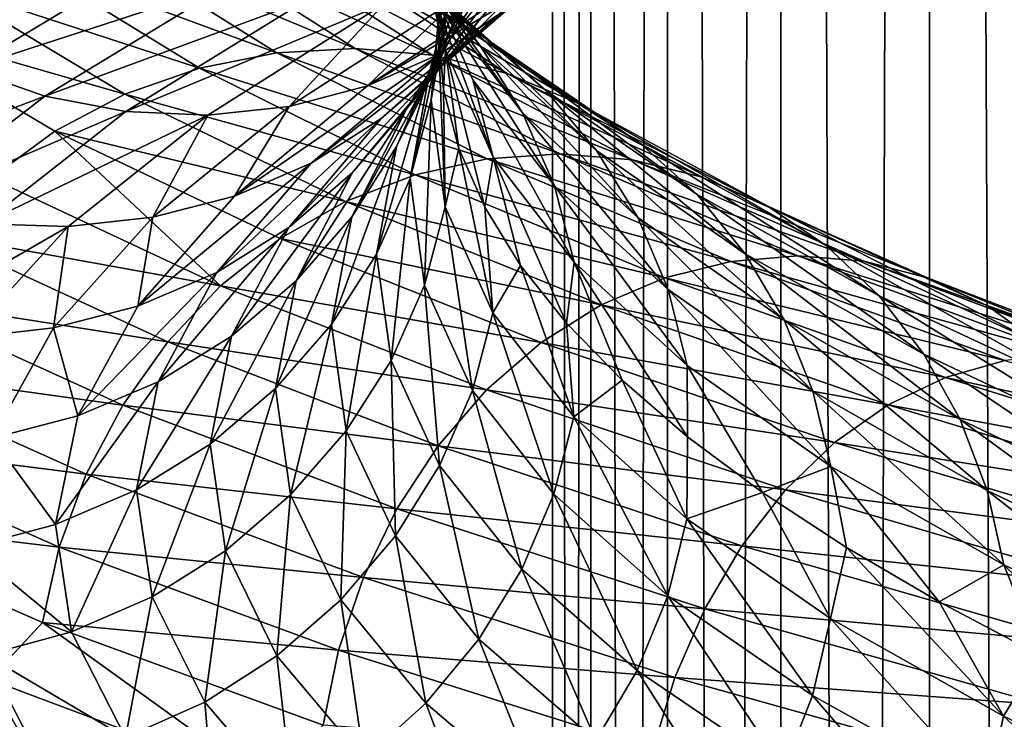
# Model space of a CAD drawing. Header units: metres. Extents: x -44 to 117, y -432 to 89.
# Tile 650 of 656: x -15.41 to -10.92, y -182.33 to -179.14. Entities that reach past the tile are written whole.
import ezdxf

# ---------------------------------------------------------------- set-up
doc = ezdxf.new("R2010")
doc.units = ezdxf.units.M
doc.layers.add('solid_125568', color=7, linetype='CONTINUOUS')

msp = doc.modelspace()

# ---------------------------------------------------------------- linework, layer by layer
at = {"layer": 'solid_125568'}
for points in [[(-10.427602, -313.261108, 237.176392), (-10.427602, -118.466125, 202.828781), (-11.25833, -118.685455, 201.5849)], [(-11.25833, -313.480438, 235.93251), (-11.25833, -118.685455, 201.5849), (-11.93681, -118.920044, 200.254456)], [(-11.25833, -313.480438, 235.93251), (-10.427602, -313.261108, 237.176392), (-11.25833, -118.685455, 201.5849)], [(-11.93681, -313.715027, 234.602066), (-11.93681, -118.920044, 200.254456), (-12.453864, -119.166733, 198.855453)], [(-11.93681, -313.715027, 234.602066), (-11.25833, -313.480438, 235.93251), (-11.93681, -118.920044, 200.254456)], [(-12.453864, -313.9617, 233.203064), (-12.453864, -119.166733, 198.855453), (-12.802501, -119.422173, 197.406784)], [(-12.453864, -313.9617, 233.203064), (-11.93681, -313.715027, 234.602066), (-12.453864, -119.166733, 198.855453)], [(-12.802501, -314.217133, 231.754395), (-12.802501, -119.422173, 197.406784), (-12.978006, -119.682907, 195.928055)], [(-12.802501, -314.217133, 231.754395), (-12.453864, -313.9617, 233.203064), (-12.802501, -119.422173, 197.406784)], [(-12.978006, -314.477875, 230.275665), (-12.978006, -119.682907, 195.928055), (-12.978006, -119.945427, 194.439255)], [(-12.978006, -314.477875, 230.275665), (-12.802501, -314.217133, 231.754395), (-12.978006, -119.682907, 195.928055)], [(-12.978006, -314.740387, 228.786865), (-12.978006, -119.945427, 194.439255), (-12.802501, -120.206169, 192.960526)], [(-12.978006, -314.740387, 228.786865), (-12.978006, -314.477875, 230.275665), (-12.978006, -119.945427, 194.439255)], [(-12.802501, -315.001129, 227.308136), (-12.978006, -314.740387, 228.786865), (-12.802501, -120.206169, 192.960526)], [(-12.802501, -315.001129, 227.308136), (-12.802501, -120.206169, 192.960526), (-12.453864, -120.461609, 191.511856)], [(-12.453864, -315.256592, 225.859467), (-12.802501, -315.001129, 227.308136), (-12.453864, -120.461609, 191.511856)], [(-12.453864, -315.256592, 225.859467), (-12.453864, -120.461609, 191.511856), (-11.93681, -120.70829, 190.112839)], [(-11.93681, -315.503265, 224.460449), (-12.453864, -315.256592, 225.859467), (-11.93681, -120.70829, 190.112839)], [(-11.93681, -315.503265, 224.460449), (-11.93681, -120.70829, 190.112839), (-11.25833, -120.942879, 188.782394)], [(-11.25833, -315.737854, 223.130005), (-11.93681, -315.503265, 224.460449), (-11.25833, -120.942879, 188.782394)], [(-11.25833, -315.737854, 223.130005), (-11.25833, -120.942879, 188.782394), (-10.427602, -121.162209, 187.538528)], [(-10.427602, -315.957184, 221.886139), (-11.25833, -315.737854, 223.130005), (-10.427602, -121.162209, 187.538528)], [(-13.441271, -179.218384, 950.262329), (-13.291871, -178.872345, 950.196472), (-12.896665, -178.375046, 951.55481)], [(-13.041643, -178.721893, 951.637207), (-13.441271, -179.218384, 950.262329), (-12.896665, -178.375046, 951.55481)], [(-13.466043, -179.273941, 945.88739), (-13.559819, -178.918213, 945.844177), (-13.625144, -178.420517, 947.255127)], [(-13.530924, -178.77977, 947.289246), (-13.466043, -179.273941, 945.88739), (-13.625144, -178.420517, 947.255127)], [(-13.309553, -179.250687, 942.910522), (-13.551001, -178.972443, 942.805908), (-13.939037, -178.476974, 944.23291)], [(-13.690651, -178.759628, 944.312256), (-13.309553, -179.250687, 942.910522), (-13.939037, -178.476974, 944.23291)], [(-13.279862, -179.22226, 941.283508), (-13.586553, -179.032089, 941.128113), (-14.153314, -178.537735, 942.568481)], [(-13.833769, -178.732391, 942.69104), (-13.279862, -179.22226, 941.283508), (-14.153314, -178.537735, 942.568481)], [(-13.536684, -179.367859, 948.803162), (-13.442126, -179.007156, 948.758728), (-13.199034, -178.510071, 950.141174)], [(-13.291871, -178.872345, 950.196472), (-13.536684, -179.367859, 948.803162), (-13.199034, -178.510071, 950.141174)], [(-13.340481, -179.409363, 944.447144), (-13.489546, -179.072891, 944.384216), (-13.711327, -178.57782, 945.796387)], [(-13.559819, -178.918213, 945.844177), (-13.340481, -179.409363, 944.447144), (-13.711327, -178.57782, 945.796387)], [(-13.487116, -179.289032, 953.525146), (-13.182014, -179.087021, 953.363586), (-12.453147, -178.590012, 954.692627)], [(-12.741388, -178.790176, 954.88623), (-13.487116, -179.289032, 953.525146), (-12.453147, -178.590012, 954.692627)], [(-13.477813, -179.334595, 951.843506), (-13.236904, -179.04425, 951.734131), (-12.681075, -178.547668, 953.078552)], [(-12.911897, -178.837433, 953.213745), (-13.477813, -179.334595, 951.843506), (-12.681075, -178.547668, 953.078552)], [(-16.288519, -178.951141, 954.802246), (-15.983863, -179.181549, 954.681763), (-15.100107, -178.656784, 956.300903)], [(-15.100107, -178.656784, 956.300903), (-15.983863, -179.181549, 954.681763), (-14.78413, -178.839661, 956.127014)], [(-13.642479, -179.540588, 950.337341), (-13.441271, -179.218384, 950.262329), (-13.041643, -178.721893, 951.637207)], [(-13.236904, -179.04425, 951.734131), (-13.642479, -179.540588, 950.337341), (-13.041643, -178.721893, 951.637207)], [(-13.008469, -179.457962, 941.427185), (-13.279862, -179.22226, 941.283508), (-13.833769, -178.732391, 942.69104)], [(-13.551001, -178.972443, 942.805908), (-13.008469, -179.457962, 941.427185), (-13.833769, -178.732391, 942.69104)], [(-13.114047, -179.559814, 943.002808), (-13.309553, -179.250687, 942.910522), (-13.690651, -178.759628, 944.312256)], [(-13.489546, -179.072891, 944.384216), (-13.114047, -179.559814, 943.002808), (-13.690651, -178.759628, 944.312256)], [(-15.032662, -178.787781, 940.459473), (-14.235079, -179.285995, 938.937195), (-15.405286, -178.85463, 940.299011)], [(-14.655579, -178.771591, 940.626404), (-13.878, -179.266281, 939.143127), (-15.032662, -178.787781, 940.459473)], [(-13.878, -179.266281, 939.143127), (-14.235079, -179.285995, 938.937195), (-15.032662, -178.787781, 940.459473)], [(-13.525048, -179.297424, 939.351074), (-13.878, -179.266281, 939.143127), (-14.655579, -178.771591, 940.626404)], [(-14.282884, -178.80661, 940.795837), (-13.525048, -179.297424, 939.351074), (-14.655579, -178.771591, 940.626404)], [(-13.184772, -179.380035, 939.556519), (-13.525048, -179.297424, 939.351074), (-14.282884, -178.80661, 940.795837)], [(-13.92356, -178.89328, 940.964294), (-13.184772, -179.380035, 939.556519), (-14.282884, -178.80661, 940.795837)], [(-13.822215, -179.437378, 953.695374), (-13.487116, -179.289032, 953.525146), (-12.741388, -178.790176, 954.88623)], [(-13.058002, -178.936127, 955.091492), (-13.822215, -179.437378, 953.695374), (-12.741388, -178.790176, 954.88623)], [(-13.475589, -179.453552, 946.42395), (-13.466043, -179.273941, 945.88739), (-13.530924, -178.77977, 947.289246)], [(-13.499996, -179.182632, 947.195129), (-13.475589, -179.453552, 946.42395), (-13.530924, -178.77977, 947.289246)], [(-13.477647, -178.910385, 947.965393), (-13.499996, -179.182632, 947.195129), (-13.530924, -178.77977, 947.289246)], [(-15.983863, -179.181549, 954.681763), (-15.649368, -179.35968, 954.542053), (-14.78413, -178.839661, 956.127014)], [(-15.405286, -178.85463, 940.299011), (-14.587897, -179.355911, 938.737915), (-15.764785, -178.971466, 940.14917)], [(-14.78413, -178.839661, 956.127014), (-15.649368, -179.35968, 954.542053), (-14.447619, -178.968475, 955.934998)], [(-14.235079, -179.285995, 938.937195), (-14.587897, -179.355911, 938.737915), (-15.405286, -178.85463, 940.299011)], [(-13.75976, -179.585373, 951.963379), (-13.477813, -179.334595, 951.843506), (-12.911897, -178.837433, 953.213745)], [(-13.182014, -179.087021, 953.363586), (-13.75976, -179.585373, 951.963379), (-12.911897, -178.837433, 953.213745)], [(-12.865673, -179.514679, 939.754883), (-13.184772, -179.380035, 939.556519), (-13.92356, -178.89328, 940.964294)], [(-13.586553, -179.032089, 941.128113), (-12.865673, -179.514679, 939.754883), (-13.92356, -178.89328, 940.964294)], [(-13.688813, -179.712997, 948.852112), (-13.536684, -179.367859, 948.803162), (-13.291871, -178.872345, 950.196472)], [(-13.441271, -179.218384, 950.262329), (-13.688813, -179.712997, 948.852112), (-13.291871, -178.872345, 950.196472)], [(-13.395405, -179.026825, 955.303711), (-13.822215, -179.437378, 953.695374), (-13.058002, -178.936127, 955.091492)], [(-13.248217, -179.761642, 944.49939), (-13.340481, -179.409363, 944.447144), (-13.559819, -178.918213, 945.844177)], [(-13.466043, -179.273941, 945.88739), (-13.248217, -179.761642, 944.49939), (-13.559819, -178.918213, 945.844177)], [(-13.531973, -179.500809, 947.357544), (-13.499996, -179.182632, 947.195129), (-13.477647, -178.910385, 947.965393)], [(-13.442126, -179.007156, 948.758728), (-13.531973, -179.500809, 947.357544), (-13.477647, -178.910385, 947.965393)], [(-15.764785, -178.971466, 940.14917), (-14.928301, -179.47522, 938.550598), (-16.10251, -179.137604, 940.014221)], [(-14.587897, -179.355911, 938.737915), (-14.928301, -179.47522, 938.550598), (-15.764785, -178.971466, 940.14917)], [(-15.649368, -179.35968, 954.542053), (-15.293083, -179.483994, 954.386536), (-14.447619, -178.968475, 955.934998)], [(-14.447619, -178.968475, 955.934998), (-15.293083, -179.483994, 954.386536), (-14.098603, -179.042816, 955.730225)], [(-12.776712, -179.73204, 941.556335), (-13.008469, -179.457962, 941.427185), (-13.551001, -178.972443, 942.805908)], [(-13.309553, -179.250687, 942.910522), (-12.776712, -179.73204, 941.556335), (-13.551001, -178.972443, 942.805908)], [(-13.395405, -179.026825, 955.303711), (-14.179282, -179.530991, 953.870361), (-13.822215, -179.437378, 953.695374)], [(-13.745105, -179.062347, 955.518127), (-14.179282, -179.530991, 953.870361), (-13.395405, -179.026825, 955.303711)], [(-13.627173, -179.859879, 947.390991), (-13.531973, -179.500809, 947.357544), (-13.442126, -179.007156, 948.758728)], [(-13.536684, -179.367859, 948.803162), (-13.627173, -179.859879, 947.390991), (-13.442126, -179.007156, 948.758728)], [(-12.575316, -179.700714, 939.941528), (-12.865673, -179.514679, 939.754883), (-13.586553, -179.032089, 941.128113)], [(-13.279862, -179.22226, 941.283508), (-12.575316, -179.700714, 939.941528), (-13.586553, -179.032089, 941.128113)], [(-15.293083, -179.483994, 954.386536), (-14.923571, -179.554184, 954.219849), (-14.098603, -179.042816, 955.730225)], [(-14.098603, -179.042816, 955.730225), (-14.923571, -179.554184, 954.219849), (-13.745105, -179.062347, 955.518127)], [(-14.923571, -179.554184, 954.219849), (-14.549381, -179.569901, 954.046448), (-13.745105, -179.062347, 955.518127)], [(-13.745105, -179.062347, 955.518127), (-14.549381, -179.569901, 954.046448), (-14.179282, -179.530991, 953.870361)], [(-13.890739, -179.831421, 950.420044), (-13.642479, -179.540588, 950.337341), (-13.236904, -179.04425, 951.734131)], [(-13.477813, -179.334595, 951.843506), (-13.890739, -179.831421, 950.420044), (-13.236904, -179.04425, 951.734131)], [(-12.969123, -179.892502, 943.080566), (-13.114047, -179.559814, 943.002808), (-13.489546, -179.072891, 944.384216)], [(-13.340481, -179.409363, 944.447144), (-12.969123, -179.892502, 943.080566), (-13.489546, -179.072891, 944.384216)], [(-14.078226, -179.789185, 952.091248), (-13.75976, -179.585373, 951.963379), (-13.182014, -179.087021, 953.363586)], [(-13.487116, -179.289032, 953.525146), (-14.078226, -179.789185, 952.091248), (-13.182014, -179.087021, 953.363586)], [(-16.10251, -179.137604, 940.014221), (-15.248149, -179.643143, 938.380249), (-15.539713, -179.857925, 938.231201)], [(-14.928301, -179.47522, 938.550598), (-15.248149, -179.643143, 938.380249), (-16.10251, -179.137604, 940.014221)], [(-13.893693, -180.034973, 948.904785), (-13.688813, -179.712997, 948.852112), (-13.441271, -179.218384, 950.262329)], [(-13.642479, -179.540588, 950.337341), (-13.893693, -180.034973, 948.904785), (-13.441271, -179.218384, 950.262329)], [(-13.531973, -179.500809, 947.357544), (-13.467152, -179.989426, 945.953796), (-13.499996, -179.182632, 947.195129)], [(-13.467152, -179.989426, 945.953796), (-13.475589, -179.453552, 946.42395), (-13.499996, -179.182632, 947.195129)], [(-12.589034, -180.037247, 941.668213), (-12.776712, -179.73204, 941.556335), (-13.309553, -179.250687, 942.910522)], [(-13.114047, -179.559814, 943.002808), (-12.589034, -180.037247, 941.668213), (-13.309553, -179.250687, 942.910522)], [(-12.318376, -179.932373, 940.112732), (-12.575316, -179.700714, 939.941528), (-13.279862, -179.22226, 941.283508)], [(-13.008469, -179.457962, 941.427185), (-12.318376, -179.932373, 940.112732), (-13.279862, -179.22226, 941.283508)], [(-14.235079, -179.285995, 938.937195), (-13.275253, -179.769699, 937.507385), (-14.587897, -179.355911, 938.737915)], [(-14.427971, -179.939911, 952.22467), (-14.078226, -179.789185, 952.091248), (-13.487116, -179.289032, 953.525146)], [(-13.822215, -179.437378, 953.695374), (-14.427971, -179.939911, 952.22467), (-13.487116, -179.289032, 953.525146)], [(-13.878, -179.266281, 939.143127), (-12.942249, -179.746826, 937.750122), (-14.235079, -179.285995, 938.937195)], [(-12.942249, -179.746826, 937.750122), (-13.275253, -179.769699, 937.507385), (-14.235079, -179.285995, 938.937195)], [(-12.613062, -179.77449, 937.994202), (-12.942249, -179.746826, 937.750122), (-13.878, -179.266281, 939.143127)], [(-13.525048, -179.297424, 939.351074), (-12.613062, -179.77449, 937.994202), (-13.878, -179.266281, 939.143127)], [(-12.29571, -179.853424, 938.234375), (-12.613062, -179.77449, 937.994202), (-13.525048, -179.297424, 939.351074)], [(-13.184772, -179.380035, 939.556519), (-12.29571, -179.853424, 938.234375), (-13.525048, -179.297424, 939.351074)], [(-13.475589, -179.453552, 946.42395), (-13.404562, -179.723083, 945.654053), (-13.466043, -179.273941, 945.88739)], [(-13.28707, -179.990891, 944.888367), (-13.248217, -179.761642, 944.49939), (-13.466043, -179.273941, 945.88739)], [(-13.404562, -179.723083, 945.654053), (-13.28707, -179.990891, 944.888367), (-13.466043, -179.273941, 945.88739)], [(-14.181316, -180.083328, 950.508789), (-13.890739, -179.831421, 950.420044), (-13.477813, -179.334595, 951.843506)], [(-13.75976, -179.585373, 951.963379), (-14.181316, -180.083328, 950.508789), (-13.477813, -179.334595, 951.843506)], [(-15.649368, -179.35968, 954.542053), (-16.335201, -179.881134, 952.872742), (-15.293083, -179.483994, 954.386536)], [(-14.587897, -179.355911, 938.737915), (-13.604244, -179.842331, 937.271729), (-14.928301, -179.47522, 938.550598)], [(-13.275253, -179.769699, 937.507385), (-13.604244, -179.842331, 937.271729), (-14.587897, -179.355911, 938.737915)], [(-13.780298, -180.204041, 947.422913), (-13.627173, -179.859879, 947.390991), (-13.536684, -179.367859, 948.803162)], [(-13.688813, -179.712997, 948.852112), (-13.780298, -180.204041, 947.422913), (-13.536684, -179.367859, 948.803162)], [(-11.998158, -179.984299, 938.46521), (-12.29571, -179.853424, 938.234375), (-13.184772, -179.380035, 939.556519)], [(-12.865673, -179.514679, 939.754883), (-11.998158, -179.984299, 938.46521), (-13.184772, -179.380035, 939.556519)], [(-14.179282, -179.530991, 953.870361), (-14.427971, -179.939911, 952.22467), (-13.822215, -179.437378, 953.695374)], [(-12.879421, -180.24144, 943.141602), (-12.969123, -179.892502, 943.080566), (-13.340481, -179.409363, 944.447144)], [(-13.248217, -179.761642, 944.49939), (-12.879421, -180.24144, 943.141602), (-13.340481, -179.409363, 944.447144)], [(-16.335201, -179.881134, 952.872742), (-15.963229, -180.000885, 952.755676), (-15.293083, -179.483994, 954.386536)], [(-15.293083, -179.483994, 954.386536), (-15.963229, -180.000885, 952.755676), (-14.923571, -179.554184, 954.219849)], [(-14.928301, -179.47522, 938.550598), (-13.921672, -179.963837, 937.049072), (-15.248149, -179.643143, 938.380249)], [(-13.604244, -179.842331, 937.271729), (-13.921672, -179.963837, 937.049072), (-14.928301, -179.47522, 938.550598)], [(-13.467152, -179.989426, 945.953796), (-13.404562, -179.723083, 945.654053), (-13.475589, -179.453552, 946.42395)], [(-12.098938, -180.202576, 940.265198), (-12.318376, -179.932373, 940.112732), (-13.008469, -179.457962, 941.427185)], [(-12.776712, -179.73204, 941.556335), (-12.098938, -180.202576, 940.265198), (-13.008469, -179.457962, 941.427185)], [(-14.179282, -179.530991, 953.870361), (-14.80061, -180.036423, 952.360596), (-14.427971, -179.939911, 952.22467)], [(-14.549381, -179.569901, 954.046448), (-14.80061, -180.036423, 952.360596), (-14.179282, -179.530991, 953.870361)], [(-13.627173, -179.859879, 947.390991), (-13.561907, -180.346817, 945.976257), (-13.531973, -179.500809, 947.357544)], [(-13.561907, -180.346817, 945.976257), (-13.467152, -179.989426, 945.953796), (-13.531973, -179.500809, 947.357544)], [(-11.727444, -180.16658, 938.681213), (-11.998158, -179.984299, 938.46521), (-12.865673, -179.514679, 939.754883)], [(-12.575316, -179.700714, 939.941528), (-11.727444, -180.16658, 938.681213), (-12.865673, -179.514679, 939.754883)], [(-15.963229, -180.000885, 952.755676), (-15.577455, -180.066833, 952.629028), (-14.923571, -179.554184, 954.219849)], [(-14.923571, -179.554184, 954.219849), (-15.577455, -180.066833, 952.629028), (-14.549381, -179.569901, 954.046448)], [(-15.577455, -180.066833, 952.629028), (-15.186865, -180.078735, 952.496277), (-14.549381, -179.569901, 954.046448)], [(-14.549381, -179.569901, 954.046448), (-15.186865, -180.078735, 952.496277), (-14.80061, -180.036423, 952.360596)], [(-14.146498, -180.326202, 948.960083), (-13.893693, -180.034973, 948.904785), (-13.642479, -179.540588, 950.337341)], [(-13.890739, -179.831421, 950.420044), (-14.146498, -180.326202, 948.960083), (-13.642479, -179.540588, 950.337341)], [(-12.449904, -180.366348, 941.760254), (-12.589034, -180.037247, 941.668213), (-13.114047, -179.559814, 943.002808)], [(-12.969123, -179.892502, 943.080566), (-12.449904, -180.366348, 941.760254), (-13.114047, -179.559814, 943.002808)], [(-14.509533, -180.288864, 950.601746), (-14.181316, -180.083328, 950.508789), (-13.75976, -179.585373, 951.963379)], [(-14.078226, -179.789185, 952.091248), (-14.509533, -180.288864, 950.601746), (-13.75976, -179.585373, 951.963379)], [(-15.248149, -179.643143, 938.380249), (-14.492, -180.348892, 936.665955), (-15.539713, -179.857925, 938.231201)], [(-15.248149, -179.643143, 938.380249), (-14.219998, -180.133301, 936.84552), (-14.492, -180.348892, 936.665955)], [(-13.921672, -179.963837, 937.049072), (-14.219998, -180.133301, 936.84552), (-15.248149, -179.643143, 938.380249)], [(-13.986512, -180.525681, 947.452881), (-13.780298, -180.204041, 947.422913), (-13.688813, -179.712997, 948.852112)], [(-13.893693, -180.034973, 948.904785), (-13.986512, -180.525681, 947.452881), (-13.688813, -179.712997, 948.852112)], [(-11.487884, -180.394562, 938.878296), (-11.727444, -180.16658, 938.681213), (-12.575316, -179.700714, 939.941528)], [(-12.318376, -179.932373, 940.112732), (-11.487884, -180.394562, 938.878296), (-12.575316, -179.700714, 939.941528)], [(-13.467152, -179.989426, 945.953796), (-13.249371, -180.471634, 944.563904), (-13.404562, -179.723083, 945.654053)], [(-13.249371, -180.471634, 944.563904), (-13.28707, -179.990891, 944.888367), (-13.404562, -179.723083, 945.654053)], [(-12.942249, -179.746826, 937.750122), (-11.858853, -180.212189, 936.46344), (-13.275253, -179.769699, 937.507385)], [(-11.557187, -180.236801, 936.741028), (-11.858853, -180.212189, 936.46344), (-12.942249, -179.746826, 937.750122)], [(-12.613062, -179.77449, 937.994202), (-11.557187, -180.236801, 936.741028), (-12.942249, -179.746826, 937.750122)], [(-11.921218, -180.50412, 940.395813), (-12.098938, -180.202576, 940.265198), (-12.776712, -179.73204, 941.556335)], [(-12.589034, -180.037247, 941.668213), (-11.921218, -180.50412, 940.395813), (-12.776712, -179.73204, 941.556335)], [(-14.869952, -180.44191, 950.697021), (-14.509533, -180.288864, 950.601746), (-14.078226, -179.789185, 952.091248)], [(-14.427971, -179.939911, 952.22467), (-14.869952, -180.44191, 950.697021), (-14.078226, -179.789185, 952.091248)], [(-13.275253, -179.769699, 937.507385), (-12.163983, -180.237823, 936.186768), (-13.604244, -179.842331, 937.271729)], [(-13.28707, -179.990891, 944.888367), (-13.123483, -180.256409, 944.130554), (-13.248217, -179.761642, 944.49939)], [(-11.858853, -180.212189, 936.46344), (-12.163983, -180.237823, 936.186768), (-13.275253, -179.769699, 937.507385)], [(-12.914219, -180.519348, 943.383728), (-12.879421, -180.24144, 943.141602), (-13.248217, -179.761642, 944.49939)], [(-13.123483, -180.256409, 944.130554), (-12.914219, -180.519348, 943.383728), (-13.248217, -179.761642, 944.49939)], [(-11.266379, -180.312469, 937.013367), (-11.557187, -180.236801, 936.741028), (-12.613062, -179.77449, 937.994202)], [(-12.29571, -179.853424, 938.234375), (-11.266379, -180.312469, 937.013367), (-12.613062, -179.77449, 937.994202)], [(-14.442416, -180.579147, 949.016968), (-14.146498, -180.326202, 948.960083), (-13.890739, -179.831421, 950.420044)], [(-14.181316, -180.083328, 950.508789), (-14.442416, -180.579147, 949.016968), (-13.890739, -179.831421, 950.420044)], [(-13.604244, -179.842331, 937.271729), (-12.465395, -180.312836, 935.917358), (-13.921672, -179.963837, 937.049072)], [(-12.163983, -180.237823, 936.186768), (-12.465395, -180.312836, 935.917358), (-13.604244, -179.842331, 937.271729)], [(-15.539713, -179.857925, 938.231201), (-14.492, -180.348892, 936.665955), (-15.797854, -180.113556, 938.105225)], [(-13.780298, -180.204041, 947.422913), (-13.714277, -180.689957, 945.991028), (-13.627173, -179.859879, 947.390991)], [(-13.714277, -180.689957, 945.991028), (-13.561907, -180.346817, 945.976257), (-13.627173, -179.859879, 947.390991)], [(-12.363788, -180.712097, 941.829834), (-12.449904, -180.366348, 941.760254), (-12.969123, -179.892502, 943.080566)], [(-12.879421, -180.24144, 943.141602), (-12.363788, -180.712097, 941.829834), (-12.969123, -179.892502, 943.080566)], [(-10.993768, -180.440002, 937.27417), (-11.266379, -180.312469, 937.013367), (-12.29571, -179.853424, 938.234375)], [(-11.998158, -179.984299, 938.46521), (-10.993768, -180.440002, 937.27417), (-12.29571, -179.853424, 938.234375)], [(-11.283266, -180.661194, 939.052734), (-11.487884, -180.394562, 938.878296), (-12.318376, -179.932373, 940.112732)], [(-12.098938, -180.202576, 940.265198), (-11.283266, -180.661194, 939.052734), (-12.318376, -179.932373, 940.112732)], [(-14.80061, -180.036423, 952.360596), (-14.869952, -180.44191, 950.697021), (-14.427971, -179.939911, 952.22467)], [(-13.921672, -179.963837, 937.049072), (-12.756225, -180.436218, 935.662109), (-14.219998, -180.133301, 936.84552)], [(-12.465395, -180.312836, 935.917358), (-12.756225, -180.436218, 935.662109), (-13.921672, -179.963837, 937.049072)], [(-13.561907, -180.346817, 945.976257), (-13.342604, -180.827332, 944.575439), (-13.467152, -179.989426, 945.953796)], [(-13.342604, -180.827332, 944.575439), (-13.249371, -180.471634, 944.563904), (-13.467152, -179.989426, 945.953796)], [(-13.249371, -180.471634, 944.563904), (-13.123483, -180.256409, 944.130554), (-13.28707, -179.990891, 944.888367)], [(-10.745784, -180.618942, 937.517334), (-10.993768, -180.440002, 937.27417), (-11.998158, -179.984299, 938.46521)], [(-11.727444, -180.16658, 938.681213), (-10.745784, -180.618942, 937.517334), (-11.998158, -179.984299, 938.46521)], [(-15.577455, -180.066833, 952.629028), (-16.05452, -180.578873, 950.976746), (-15.186865, -180.078735, 952.496277)], [(-14.80061, -180.036423, 952.360596), (-15.253934, -180.54129, 950.792358), (-14.869952, -180.44191, 950.697021)], [(-15.186865, -180.078735, 952.496277), (-15.253934, -180.54129, 950.792358), (-14.80061, -180.036423, 952.360596)], [(-14.24098, -180.81723, 947.480469), (-13.986512, -180.525681, 947.452881), (-13.893693, -180.034973, 948.904785)], [(-14.146498, -180.326202, 948.960083), (-14.24098, -180.81723, 947.480469), (-13.893693, -180.034973, 948.904785)], [(-11.789459, -180.829865, 940.501526), (-11.921218, -180.50412, 940.395813), (-12.589034, -180.037247, 941.668213)], [(-12.449904, -180.366348, 941.760254), (-11.789459, -180.829865, 940.501526), (-12.589034, -180.037247, 941.668213)], [(-16.05452, -180.578873, 950.976746), (-15.651962, -180.58696, 950.886169), (-15.186865, -180.078735, 952.496277)], [(-15.797854, -180.113556, 938.105225), (-14.732825, -180.604599, 936.512756), (-16.018223, -180.402832, 938.003662)], [(-14.492, -180.348892, 936.665955), (-14.732825, -180.604599, 936.512756), (-15.797854, -180.113556, 938.105225)], [(-15.186865, -180.078735, 952.496277), (-15.651962, -180.58696, 950.886169), (-15.253934, -180.54129, 950.792358)], [(-14.77667, -180.786331, 949.074219), (-14.442416, -180.579147, 949.016968), (-14.181316, -180.083328, 950.508789)], [(-14.509533, -180.288864, 950.601746), (-14.77667, -180.786331, 949.074219), (-14.181316, -180.083328, 950.508789)], [(-14.219998, -180.133301, 936.84552), (-13.029625, -180.606949, 935.427734), (-14.492, -180.348892, 936.665955)], [(-12.756225, -180.436218, 935.662109), (-13.029625, -180.606949, 935.427734), (-14.219998, -180.133301, 936.84552)], [(-13.986512, -180.525681, 947.452881), (-13.91947, -181.0112, 945.998352), (-13.780298, -180.204041, 947.422913)], [(-13.91947, -181.0112, 945.998352), (-13.714277, -180.689957, 945.991028), (-13.780298, -180.204041, 947.422913)], [(-11.117529, -180.959396, 939.200867), (-11.283266, -180.661194, 939.052734), (-12.098938, -180.202576, 940.265198)], [(-11.921218, -180.50412, 940.395813), (-11.117529, -180.959396, 939.200867), (-12.098938, -180.202576, 940.265198)], [(-10.526337, -180.843628, 937.738281), (-10.745784, -180.618942, 937.517334), (-11.727444, -180.16658, 938.681213)], [(-11.487884, -180.394562, 938.878296), (-10.526337, -180.843628, 937.738281), (-11.727444, -180.16658, 938.681213)], [(-12.914219, -180.519348, 943.383728), (-12.659873, -180.779663, 942.649841), (-12.879421, -180.24144, 943.141602)], [(-12.361324, -181.037369, 941.931213), (-12.363788, -180.712097, 941.829834), (-12.879421, -180.24144, 943.141602)], [(-12.659873, -180.779663, 942.649841), (-12.361324, -181.037369, 941.931213), (-12.879421, -180.24144, 943.141602)], [(-12.163983, -180.237823, 936.186768), (-10.914686, -180.689667, 934.990173), (-12.465395, -180.312836, 935.917358)], [(-11.858853, -180.212189, 936.46344), (-10.640893, -180.661682, 935.297729), (-12.163983, -180.237823, 936.186768)], [(-10.640893, -180.661682, 935.297729), (-10.914686, -180.689667, 934.990173), (-12.163983, -180.237823, 936.186768)], [(-10.37017, -180.683685, 935.605713), (-10.640893, -180.661682, 935.297729), (-11.858853, -180.212189, 936.46344)], [(-11.557187, -180.236801, 936.741028), (-10.37017, -180.683685, 935.605713), (-11.858853, -180.212189, 936.46344)], [(-10.109206, -180.756546, 935.907166), (-10.37017, -180.683685, 935.605713), (-11.557187, -180.236801, 936.741028)], [(-11.266379, -180.312469, 937.013367), (-10.109206, -180.756546, 935.907166), (-11.557187, -180.236801, 936.741028)], [(-15.143687, -180.941605, 949.13031), (-14.77667, -180.786331, 949.074219), (-14.509533, -180.288864, 950.601746)], [(-14.869952, -180.44191, 950.697021), (-15.143687, -180.941605, 949.13031), (-14.509533, -180.288864, 950.601746)], [(-13.249371, -180.471634, 944.563904), (-12.880609, -180.946045, 943.204224), (-13.123483, -180.256409, 944.130554)], [(-12.880609, -180.946045, 943.204224), (-12.914219, -180.519348, 943.383728), (-13.123483, -180.256409, 944.130554)], [(-14.538868, -181.071106, 947.505127), (-14.24098, -180.81723, 947.480469), (-14.146498, -180.326202, 948.960083)], [(-14.442416, -180.579147, 949.016968), (-14.538868, -181.071106, 947.505127), (-14.146498, -180.326202, 948.960083)], [(-12.465395, -180.312836, 935.917358), (-11.185099, -180.766678, 934.690247), (-12.756225, -180.436218, 935.662109)], [(-10.914686, -180.689667, 934.990173), (-11.185099, -180.766678, 934.690247), (-12.465395, -180.312836, 935.917358)], [(-9.864629, -180.88118, 936.19519), (-10.109206, -180.756546, 935.907166), (-11.266379, -180.312469, 937.013367)], [(-10.993768, -180.440002, 937.27417), (-9.864629, -180.88118, 936.19519), (-11.266379, -180.312469, 937.013367)], [(-14.492, -180.348892, 936.665955), (-13.278961, -180.823166, 935.21991), (-14.732825, -180.604599, 936.512756)], [(-13.029625, -180.606949, 935.427734), (-13.278961, -180.823166, 935.21991), (-14.492, -180.348892, 936.665955)], [(-13.714277, -180.689957, 945.991028), (-13.49249, -181.169373, 944.573303), (-13.561907, -180.346817, 945.976257)], [(-13.49249, -181.169373, 944.573303), (-13.342604, -180.827332, 944.575439), (-13.561907, -180.346817, 945.976257)], [(-11.707905, -181.172592, 940.579163), (-11.789459, -180.829865, 940.501526), (-12.449904, -180.366348, 941.760254)], [(-12.363788, -180.712097, 941.829834), (-11.707905, -181.172592, 940.579163), (-12.449904, -180.366348, 941.760254)], [(-16.018223, -180.402832, 938.003662), (-14.938374, -180.893295, 936.387756), (-16.196663, -180.71846, 937.928223)], [(-14.732825, -180.604599, 936.512756), (-14.938374, -180.893295, 936.387756), (-16.018223, -180.402832, 938.003662)], [(-10.338873, -181.107086, 937.932922), (-10.526337, -180.843628, 937.738281), (-11.487884, -180.394562, 938.878296)], [(-11.283266, -180.661194, 939.052734), (-10.338873, -181.107086, 937.932922), (-11.487884, -180.394562, 938.878296)], [(-15.253934, -180.54129, 950.792358), (-15.143687, -180.941605, 949.13031), (-14.869952, -180.44191, 950.697021)], [(-13.342604, -180.827332, 944.575439), (-12.971258, -181.300064, 943.205139), (-13.249371, -180.471634, 944.563904)], [(-12.971258, -181.300064, 943.205139), (-12.880609, -180.946045, 943.204224), (-13.249371, -180.471634, 944.563904)], [(-12.756225, -180.436218, 935.662109), (-11.44603, -180.891602, 934.405334), (-13.029625, -180.606949, 935.427734)], [(-11.185099, -180.766678, 934.690247), (-11.44603, -180.891602, 934.405334), (-12.756225, -180.436218, 935.662109)], [(-9.642187, -181.05722, 936.463013), (-9.864629, -180.88118, 936.19519), (-10.993768, -180.440002, 937.27417)], [(-10.745784, -180.618942, 937.517334), (-9.642187, -181.05722, 936.463013), (-10.993768, -180.440002, 937.27417)], [(-12.880609, -180.946045, 943.204224), (-12.659873, -180.779663, 942.649841), (-12.914219, -180.519348, 943.383728)], [(-10.994644, -181.282028, 939.319336), (-11.117529, -180.959396, 939.200867), (-11.921218, -180.50412, 940.395813)], [(-11.789459, -180.829865, 940.501526), (-10.994644, -181.282028, 939.319336), (-11.921218, -180.50412, 940.395813)], [(-15.651962, -180.58696, 950.886169), (-15.534667, -181.043762, 949.184204), (-15.253934, -180.54129, 950.792358)], [(-15.253934, -180.54129, 950.792358), (-15.534667, -181.043762, 949.184204), (-15.143687, -180.941605, 949.13031)], [(-14.24098, -180.81723, 947.480469), (-14.172691, -181.302948, 945.998169), (-13.986512, -180.525681, 947.452881)], [(-14.172691, -181.302948, 945.998169), (-13.91947, -181.0112, 945.998352), (-13.986512, -180.525681, 947.452881)], [(-14.732825, -180.604599, 936.512756), (-13.499722, -181.078857, 935.041504), (-14.938374, -180.893295, 936.387756)], [(-14.875346, -181.279816, 947.526123), (-14.538868, -181.071106, 947.505127), (-14.442416, -180.579147, 949.016968)], [(-14.77667, -180.786331, 949.074219), (-14.875346, -181.279816, 947.526123), (-14.442416, -180.579147, 949.016968)], [(-13.278961, -180.823166, 935.21991), (-13.499722, -181.078857, 935.041504), (-14.732825, -180.604599, 936.512756)], [(-13.029625, -180.606949, 935.427734), (-11.691401, -181.06337, 934.142944), (-13.278961, -180.823166, 935.21991)], [(-11.44603, -180.891602, 934.405334), (-11.691401, -181.06337, 934.142944), (-13.029625, -180.606949, 935.427734)], [(-13.91947, -181.0112, 945.998352), (-13.694331, -181.490143, 944.558167), (-13.714277, -180.689957, 945.991028)], [(-13.694331, -181.490143, 944.558167), (-13.49249, -181.169373, 944.573303), (-13.714277, -180.689957, 945.991028)], [(-10.187009, -181.402252, 938.09729), (-10.338873, -181.107086, 937.932922), (-11.283266, -180.661194, 939.052734)], [(-11.117529, -180.959396, 939.200867), (-10.187009, -181.402252, 938.09729), (-11.283266, -180.661194, 939.052734)], [(-10.914686, -180.689667, 934.990173), (-9.540993, -181.124542, 933.932495), (-11.185099, -180.766678, 934.690247)], [(-16.196663, -180.71846, 937.928223), (-15.104774, -181.207733, 936.293213), (-16.329077, -181.053146, 937.880859)], [(-14.938374, -180.893295, 936.387756), (-15.104774, -181.207733, 936.293213), (-16.196663, -180.71846, 937.928223)], [(-12.019839, -181.292068, 941.230774), (-11.707905, -181.172592, 940.579163), (-12.363788, -180.712097, 941.829834)], [(-12.361324, -181.037369, 941.931213), (-12.019839, -181.292068, 941.230774), (-12.363788, -180.712097, 941.829834)], [(-15.244778, -181.43721, 947.542664), (-14.875346, -181.279816, 947.526123), (-14.77667, -180.786331, 949.074219)], [(-15.143687, -180.941605, 949.13031), (-15.244778, -181.43721, 947.542664), (-14.77667, -180.786331, 949.074219)], [(-12.880609, -180.946045, 943.204224), (-12.364995, -181.411514, 941.890564), (-12.659873, -180.779663, 942.649841)], [(-12.364995, -181.411514, 941.890564), (-12.361324, -181.037369, 941.931213), (-12.659873, -180.779663, 942.649841)], [(-11.185099, -180.766678, 934.690247), (-9.777323, -181.203156, 933.605408), (-11.44603, -180.891602, 934.405334)], [(-9.540993, -181.124542, 933.932495), (-9.777323, -181.203156, 933.605408), (-11.185099, -180.766678, 934.690247)], [(-14.538868, -181.071106, 947.505127), (-14.469144, -181.557632, 945.990601), (-14.24098, -180.81723, 947.480469)], [(-14.469144, -181.557632, 945.990601), (-14.172691, -181.302948, 945.998169), (-14.24098, -180.81723, 947.480469)], [(-13.278961, -180.823166, 935.21991), (-11.915242, -181.280029, 933.909424), (-13.499722, -181.078857, 935.041504)], [(-13.49249, -181.169373, 944.573303), (-13.116952, -181.640991, 943.186462), (-13.342604, -180.827332, 944.575439)], [(-13.116952, -181.640991, 943.186462), (-12.971258, -181.300064, 943.205139), (-13.342604, -180.827332, 944.575439)], [(-11.691401, -181.06337, 934.142944), (-11.915242, -181.280029, 933.909424), (-13.278961, -180.823166, 935.21991)], [(-10.918581, -181.621948, 939.404541), (-10.994644, -181.282028, 939.319336), (-11.789459, -180.829865, 940.501526)], [(-11.707905, -181.172592, 940.579163), (-10.918581, -181.621948, 939.404541), (-11.789459, -180.829865, 940.501526)], [(-14.938374, -180.893295, 936.387756), (-13.688104, -181.366928, 934.894836), (-15.104774, -181.207733, 936.293213)], [(-13.499722, -181.078857, 935.041504), (-13.688104, -181.366928, 934.894836), (-14.938374, -180.893295, 936.387756)], [(-11.44603, -180.891602, 934.405334), (-10.005383, -181.3293, 933.29425), (-11.691401, -181.06337, 934.142944)], [(-9.777323, -181.203156, 933.605408), (-10.005383, -181.3293, 933.29425), (-11.44603, -180.891602, 934.405334)], [(-15.534667, -181.043762, 949.184204), (-15.244778, -181.43721, 947.542664), (-15.143687, -180.941605, 949.13031)], [(-12.971258, -181.300064, 943.205139), (-12.452027, -181.76384, 941.881165), (-12.880609, -180.946045, 943.204224)], [(-12.452027, -181.76384, 941.881165), (-12.364995, -181.411514, 941.890564), (-12.880609, -180.946045, 943.204224)], [(-10.074399, -181.722076, 938.227539), (-10.187009, -181.402252, 938.09729), (-11.117529, -180.959396, 939.200867)], [(-10.994644, -181.282028, 939.319336), (-10.074399, -181.722076, 938.227539), (-11.117529, -180.959396, 939.200867)], [(-14.172691, -181.302948, 945.998169), (-13.943431, -181.782013, 944.530579), (-13.91947, -181.0112, 945.998352)], [(-13.943431, -181.782013, 944.530579), (-13.694331, -181.490143, 944.558167), (-13.91947, -181.0112, 945.998352)], [(-16.329077, -181.053146, 937.880859), (-15.228229, -181.540619, 936.231323), (-16.411379, -181.399551, 937.863281)], [(-15.104774, -181.207733, 936.293213), (-15.228229, -181.540619, 936.231323), (-16.329077, -181.053146, 937.880859)], [(-15.534667, -181.043762, 949.184204), (-15.638298, -181.542023, 947.554504), (-15.244778, -181.43721, 947.542664)], [(-12.364995, -181.411514, 941.890564), (-12.019839, -181.292068, 941.230774), (-12.361324, -181.037369, 941.931213)], [(-14.875346, -181.279816, 947.526123), (-14.804004, -181.767761, 945.975403), (-14.538868, -181.071106, 947.505127)], [(-14.804004, -181.767761, 945.975403), (-14.469144, -181.557632, 945.990601), (-14.538868, -181.071106, 947.505127)], [(-13.499722, -181.078857, 935.041504), (-12.113433, -181.535583, 933.708069), (-13.688104, -181.366928, 934.894836)], [(-11.915242, -181.280029, 933.909424), (-12.113433, -181.535583, 933.708069), (-13.499722, -181.078857, 935.041504)], [(-11.691401, -181.06337, 934.142944), (-10.219929, -181.501846, 933.006958), (-11.915242, -181.280029, 933.909424)], [(-10.005383, -181.3293, 933.29425), (-10.219929, -181.501846, 933.006958), (-11.691401, -181.06337, 934.142944)], [(-13.694331, -181.490143, 944.558167), (-13.313141, -181.961197, 943.149353), (-13.49249, -181.169373, 944.573303)], [(-13.313141, -181.961197, 943.149353), (-13.116952, -181.640991, 943.186462), (-13.49249, -181.169373, 944.573303)], [(-12.019839, -181.292068, 941.230774), (-11.636918, -181.543396, 940.551819), (-11.707905, -181.172592, 940.579163)], [(-11.213752, -181.791183, 939.896729), (-10.918581, -181.621948, 939.404541), (-11.707905, -181.172592, 940.579163)], [(-11.636918, -181.543396, 940.551819), (-11.213752, -181.791183, 939.896729), (-11.707905, -181.172592, 940.579163)], [(-15.104774, -181.207733, 936.293213), (-13.840567, -181.680161, 934.782532), (-15.228229, -181.540619, 936.231323)], [(-13.688104, -181.366928, 934.894836), (-13.840567, -181.680161, 934.782532), (-15.104774, -181.207733, 936.293213)], [(-15.244778, -181.43721, 947.542664), (-15.171626, -181.927124, 945.952271), (-14.875346, -181.279816, 947.526123)], [(-15.171626, -181.927124, 945.952271), (-14.804004, -181.767761, 945.975403), (-14.875346, -181.279816, 947.526123)], [(-11.915242, -181.280029, 933.909424), (-10.415724, -181.718765, 932.75061), (-12.113433, -181.535583, 933.708069)], [(-10.219929, -181.501846, 933.006958), (-10.415724, -181.718765, 932.75061), (-11.915242, -181.280029, 933.909424)], [(-10.004696, -182.059464, 938.319702), (-10.074399, -181.722076, 938.227539), (-10.994644, -181.282028, 939.319336)], [(-10.918581, -181.621948, 939.404541), (-10.004696, -182.059464, 938.319702), (-10.994644, -181.282028, 939.319336)], [(-14.469144, -181.557632, 945.990601), (-14.235081, -182.037384, 944.491089), (-14.172691, -181.302948, 945.998169)], [(-14.235081, -182.037384, 944.491089), (-13.943431, -181.782013, 944.530579), (-14.172691, -181.302948, 945.998169)], [(-13.116952, -181.640991, 943.186462), (-12.591867, -182.103622, 941.846497), (-12.971258, -181.300064, 943.205139)], [(-12.591867, -182.103622, 941.846497), (-12.452027, -181.76384, 941.881165), (-12.971258, -181.300064, 943.205139)], [(-12.364995, -181.411514, 941.890564), (-11.709119, -181.86705, 940.638062), (-12.019839, -181.292068, 941.230774)], [(-11.709119, -181.86705, 940.638062), (-11.636918, -181.543396, 940.551819), (-12.019839, -181.292068, 941.230774)], [(-13.688104, -181.366928, 934.894836), (-12.282511, -181.822983, 933.541687), (-13.840567, -181.680161, 934.782532)], [(-12.113433, -181.535583, 933.708069), (-12.282511, -181.822983, 933.541687), (-13.688104, -181.366928, 934.894836)], [(-16.411379, -181.399551, 937.863281), (-15.30495, -181.884735, 936.204407), (-15.545357, -182.145645, 936.507019)], [(-15.228229, -181.540619, 936.231323), (-15.30495, -181.884735, 936.204407), (-16.411379, -181.399551, 937.863281)], [(-12.452027, -181.76384, 941.881165), (-11.791547, -182.217758, 940.618835), (-12.364995, -181.411514, 941.890564)], [(-11.791547, -182.217758, 940.618835), (-11.709119, -181.86705, 940.638062), (-12.364995, -181.411514, 941.890564)], [(-15.638298, -181.542023, 947.554504), (-15.171626, -181.927124, 945.952271), (-15.244778, -181.43721, 947.542664)], [(-13.943431, -181.782013, 944.530579), (-13.555281, -182.253082, 943.09491), (-13.694331, -181.490143, 944.558167)], [(-13.555281, -182.253082, 943.09491), (-13.313141, -181.961197, 943.149353), (-13.694331, -181.490143, 944.558167)], [(-15.638298, -181.542023, 947.554504), (-15.56319, -182.034439, 945.922058), (-15.171626, -181.927124, 945.952271)], [(-15.228229, -181.540619, 936.231323), (-13.953655, -182.011353, 934.707214), (-15.30495, -181.884735, 936.204407)], [(-13.840567, -181.680161, 934.782532), (-13.953655, -182.011353, 934.707214), (-15.228229, -181.540619, 936.231323)], [(-12.113433, -181.535583, 933.708069), (-10.589085, -181.974091, 932.528931), (-12.282511, -181.822983, 933.541687)], [(-10.415724, -181.718765, 932.75061), (-10.589085, -181.974091, 932.528931), (-12.113433, -181.535583, 933.708069)], [(-11.709119, -181.86705, 940.638062), (-10.919789, -182.311768, 939.46167), (-11.636918, -181.543396, 940.551819)], [(-10.919789, -182.311768, 939.46167), (-11.213752, -181.791183, 939.896729), (-11.636918, -181.543396, 940.551819)], [(-14.804004, -181.767761, 945.975403), (-14.564518, -182.248764, 944.440002), (-14.469144, -181.557632, 945.990601)], [(-14.564518, -182.248764, 944.440002), (-14.235081, -182.037384, 944.491089), (-14.469144, -181.557632, 945.990601)], [(-13.313141, -181.961197, 943.149353), (-12.780169, -182.423233, 941.788147), (-13.116952, -181.640991, 943.186462)], [(-12.780169, -182.423233, 941.788147), (-12.591867, -182.103622, 941.846497), (-13.116952, -181.640991, 943.186462)], [(-11.213752, -181.791183, 939.896729), (-10.751287, -182.035553, 939.267334), (-10.918581, -181.621948, 939.404541)], [(-10.251041, -182.276505, 938.665405), (-10.004696, -182.059464, 938.319702), (-10.918581, -181.621948, 939.404541)], [(-10.751287, -182.035553, 939.267334), (-10.251041, -182.276505, 938.665405), (-10.918581, -181.621948, 939.404541)], [(-13.840567, -181.680161, 934.782532), (-12.419307, -182.135071, 933.413269), (-13.953655, -182.011353, 934.707214)], [(-12.282511, -181.822983, 933.541687), (-12.419307, -182.135071, 933.413269), (-13.840567, -181.680161, 934.782532)], [(-15.171626, -181.927124, 945.952271), (-14.926157, -182.409943, 944.377625), (-14.804004, -181.767761, 945.975403)], [(-14.926157, -182.409943, 944.377625), (-14.564518, -182.248764, 944.440002), (-14.804004, -181.767761, 945.975403)], [(-12.591867, -182.103622, 941.846497), (-11.923947, -182.556396, 940.568848), (-12.452027, -181.76384, 941.881165)], [(-11.923947, -182.556396, 940.568848), (-11.791547, -182.217758, 940.618835), (-12.452027, -181.76384, 941.881165)], [(-14.235081, -182.037384, 944.491089), (-13.838806, -182.509018, 943.02417), (-13.943431, -181.782013, 944.530579)], [(-13.838806, -182.509018, 943.02417), (-13.555281, -182.253082, 943.09491), (-13.943431, -181.782013, 944.530579)], [(-12.282511, -181.822983, 933.541687), (-10.736932, -182.260788, 932.345032), (-12.419307, -182.135071, 933.413269)], [(-10.589085, -181.974091, 932.528931), (-10.736932, -182.260788, 932.345032), (-12.282511, -181.822983, 933.541687)], [(-10.919789, -182.311768, 939.46167), (-10.751287, -182.035553, 939.267334), (-11.213752, -181.791183, 939.896729)], [(-11.791547, -182.217758, 940.618835), (-10.996673, -182.660904, 939.433167), (-11.709119, -181.86705, 940.638062)], [(-10.996673, -182.660904, 939.433167), (-10.919789, -182.311768, 939.46167), (-11.709119, -181.86705, 940.638062)], [(-15.30495, -181.884735, 936.204407), (-14.28554, -182.61734, 934.938538), (-15.545357, -182.145645, 936.507019)], [(-15.30495, -181.884735, 936.204407), (-14.023921, -182.353287, 934.671631), (-14.28554, -182.61734, 934.938538)], [(-13.953655, -182.011353, 934.707214), (-14.023921, -182.353287, 934.671631), (-15.30495, -181.884735, 936.204407)], [(-15.56319, -182.034439, 945.922058), (-14.926157, -182.409943, 944.377625), (-15.171626, -181.927124, 945.952271)], [(-13.555281, -182.253082, 943.09491), (-13.012589, -182.715027, 941.707764), (-13.313141, -181.961197, 943.149353)], [(-13.012589, -182.715027, 941.707764), (-12.780169, -182.423233, 941.788147), (-13.313141, -181.961197, 943.149353)], [(-15.969123, -182.089569, 945.886108), (-15.311317, -182.519592, 944.305786), (-15.56319, -182.034439, 945.922058)], [(-15.56319, -182.034439, 945.922058), (-15.311317, -182.519592, 944.305786), (-14.926157, -182.409943, 944.377625)], [(-14.564518, -182.248764, 944.440002), (-14.159067, -182.721497, 942.937927), (-14.235081, -182.037384, 944.491089)], [(-14.159067, -182.721497, 942.937927), (-13.838806, -182.509018, 943.02417), (-14.235081, -182.037384, 944.491089)], [(-13.953655, -182.011353, 934.707214), (-12.520744, -182.464661, 933.325745), (-14.023921, -182.353287, 934.671631)], [(-12.419307, -182.135071, 933.413269), (-12.520744, -182.464661, 933.325745), (-13.953655, -182.011353, 934.707214)], [(-10.919789, -182.311768, 939.46167), (-10.005884, -182.74498, 938.375122), (-10.751287, -182.035553, 939.267334)], [(-16.412451, -182.089615, 937.92157), (-15.545357, -182.145645, 936.507019), (-15.305986, -182.569199, 936.260864)], [(-16.412451, -182.089615, 937.92157), (-15.305986, -182.569199, 936.260864), (-16.330862, -182.428299, 937.996521)], [(-15.969123, -182.089569, 945.886108), (-15.710627, -182.57756, 944.226807), (-15.311317, -182.519592, 944.305786)], [(-12.780169, -182.423233, 941.788147), (-12.102224, -182.875351, 940.490234), (-12.591867, -182.103622, 941.846497)], [(-12.102224, -182.875351, 940.490234), (-11.923947, -182.556396, 940.568848), (-12.591867, -182.103622, 941.846497)], [(-12.419307, -182.135071, 933.413269), (-10.856502, -182.571777, 932.202148), (-12.520744, -182.464661, 933.325745)], [(-10.736932, -182.260788, 932.345032), (-10.856502, -182.571777, 932.202148), (-12.419307, -182.135071, 933.413269)], [(-15.305986, -182.569199, 936.260864), (-15.545357, -182.145645, 936.507019), (-14.28554, -182.61734, 934.938538)], [(-11.923947, -182.556396, 940.568848), (-11.120124, -182.998428, 939.368774), (-11.791547, -182.217758, 940.618835)], [(-11.120124, -182.998428, 939.368774), (-10.996673, -182.660904, 939.433167), (-11.791547, -182.217758, 940.618835)], [(-14.926157, -182.409943, 944.377625), (-14.510602, -182.884308, 942.83728), (-14.564518, -182.248764, 944.440002)], [(-14.510602, -182.884308, 942.83728), (-14.159067, -182.721497, 942.937927), (-14.564518, -182.248764, 944.440002)], [(-13.838806, -182.509018, 943.02417), (-13.284756, -182.97139, 941.606812), (-13.555281, -182.253082, 943.09491)], [(-13.284756, -182.97139, 941.606812), (-13.012589, -182.715027, 941.707764), (-13.555281, -182.253082, 943.09491)], [(-10.996673, -182.660904, 939.433167), (-10.076345, -183.092636, 938.337952), (-10.919789, -182.311768, 939.46167)], [(-10.076345, -183.092636, 938.337952), (-10.005884, -182.74498, 938.375122), (-10.919789, -182.311768, 939.46167)]]:
    msp.add_3dface(points, dxfattribs=at)

doc.saveas('drawing.dxf')
